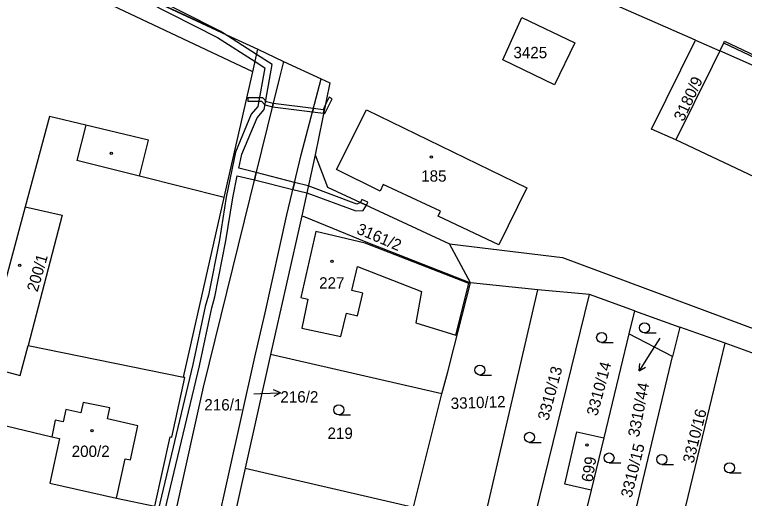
# Model space of a CAD drawing. Extents: x -776734 to -748832, y -1118122 to -976986.
# Drawn here: x -752739.2 to -752629.9, y -1114335.5 to -1114263.1 of the extents above; entities that cross this region are included whole.
import ezdxf

# ---------------------------------------------------------------- set-up
doc = ezdxf.new("R2010")
doc.units = 0
for name, color, linetype in [('KM_Hranice obce', 7, 'Continuous'), ('KM_Hranice parcel', 7, 'Continuous'), ('KM_Parcelní čísla', 7, 'Continuous'), ('KM_Pop  PČ popisy', 7, 'Continuous'), ('KM_Vnitřní kresba', 7, 'Continuous'), ('KM_Věcná břemena k části', 7, 'Continuous'), ('KM_Značky budov', 7, 'Continuous'), ('KM_Značky kultur', 7, 'Continuous')]:
    doc.layers.add(name, color=color, linetype=linetype)

msp = doc.modelspace()

# ---------------------------------------------------------------- linework, layer by layer
at = {"layer": 'KM_Hranice obce'}
for q in [(-752659.53, -1114257.03), (-752659.53, -1114257.03), (-752633.55, -1114268.51), (-752633.55, -1114268.51)]:
    msp.add_line((-752637.21, -1114266.89), q, dxfattribs=at)
msp.add_lwpolyline([(-752574.27, -1114294.72), (-752582.54, -1114291.06), (-752633.55, -1114268.51)], dxfattribs=at)
msp.add_lwpolyline([(-752574.27, -1114294.72), (-752582.54, -1114291.06), (-752633.55, -1114268.51)], dxfattribs=at)
at = {"layer": 'KM_Hranice parcel'}
for p, q in [((-752703.51, -1114271.65), (-752743.99, -1114252.5)), ((-752733.83, -1114253.76), (-752707.44, -1114266.08)), ((-752707.44, -1114266.08), (-752702.75, -1114268.27)), ((-752703.51, -1114271.65), (-752702.75, -1114268.27)), ((-752702.75, -1114268.27), (-752698.89, -1114270.07)), ((-752698.89, -1114270.07), (-752699.53, -1114272.7)), ((-752698.89, -1114270.07), (-752693.24, -1114272.7)), ((-752707.78, -1114290.44), (-752703.51, -1114271.65)), ((-752696.27, -1114284.05), (-752693.24, -1114272.7)), ((-752694.18, -1114284.07), (-752696.17, -1114293.19)), ((-752713.89, -1114317.34), (-752707.78, -1114290.44)), ((-752696.17, -1114293.19), (-752700.83, -1114313.91)), ((-752670.9, -1114303.21), (-752674.06, -1114297.38)), ((-752660.79, -1114304.26), (-752670.9, -1114303.21)), ((-752668.47, -1114337.15), (-752660.79, -1114304.26)), ((-752661.79, -1114340.51), (-752653.09, -1114304.97)), ((-752653.09, -1114304.97), (-752660.79, -1114304.26)), ((-752646.31, -1114307.39), (-752653.09, -1114304.97)), ((-752646.31, -1114307.39), (-752647.16, -1114310.85)), ((-752646.31, -1114307.39), (-752639.53, -1114309.82)), ((-752639.53, -1114309.82), (-752640.63, -1114314.23)), ((-752632.76, -1114312.25), (-752639.53, -1114309.82)), ((-752647.16, -1114310.85), (-752650.94, -1114326.4)), ((-752640.63, -1114314.23), (-752647.16, -1114310.85)), ((-752634.07, -1114317.6), (-752632.76, -1114312.25)), ((-752623.16, -1114315.69), (-752632.76, -1114312.25)), ((-752700.83, -1114313.91), (-752704.67, -1114330.95)), ((-752675.18, -1114319.8), (-752700.83, -1114313.91)), ((-752647.67, -1114343.6), (-752640.63, -1114314.23)), ((-752640.68, -1114345.11), (-752634.07, -1114317.6)), ((-752679.42, -1114336.76), (-752675.18, -1114319.8)), ((-752650.94, -1114326.4), (-752652.84, -1114334.22)), ((-752704.67, -1114330.95), (-752708, -1114346.09)), ((-752704.67, -1114330.95), (-752679.42, -1114336.76)), ((-752652.84, -1114334.22), (-752655.18, -1114343.83))]:
    msp.add_line(p, q, dxfattribs=at)
for points in [[(-752655.26, -1114267.29), (-752658.29, -1114273.56), (-752666.04, -1114269.84), (-752663.2, -1114263.52), (-752655.26, -1114267.29)], [(-752640.12, -1114281.82), (-752643.77, -1114280.2), (-752637.21, -1114266.89)], [(-752633.55, -1114268.51), (-752632.97, -1114267.35), (-752632.83, -1114267.07), (-752592.94, -1114285.9), (-752573.84, -1114294.91)], [(-752633.55, -1114268.51), (-752634.7, -1114270.85), (-752640.12, -1114281.82)], [(-752699.53, -1114272.7), (-752710.94, -1114318.83), (-752719.02, -1114355.2)], [(-752693.24, -1114272.7), (-752691.96, -1114273.3), (-752694.18, -1114284.07)], [(-752675.75, -1114293.21), (-752675.41, -1114292.5), (-752683.98, -1114288.5), (-752684.45, -1114289.47), (-752690.95, -1114286.27), (-752686.47, -1114277.3), (-752662.45, -1114288.97), (-752666.64, -1114297.53), (-752675.75, -1114293.21)], [(-752707.78, -1114290.44), (-752720.46, -1114287.23), (-752719.1, -1114281.84), (-752728.53, -1114279.62), (-752733.97, -1114278.34), (-752737.61, -1114291.84), (-752743.99, -1114315.52)], [(-752581.45, -1114310.09), (-752596.49, -1114302.9), (-752618.37, -1114292.43), (-752618.24, -1114292.16), (-752618.35, -1114292.11), (-752640.12, -1114281.82)], [(-752712.84, -1114357.52), (-752703.18, -1114314.33), (-752701.67, -1114307.67), (-752698.38, -1114293.02), (-752696.27, -1114284.05)], [(-752694.18, -1114284.07), (-752692.32, -1114288.88), (-752674.06, -1114297.38)], [(-752696.17, -1114293.19), (-752695.7, -1114293.32), (-752686.57, -1114297.06), (-752670.9, -1114303.21)], [(-752674.06, -1114297.38), (-752657.12, -1114299.43), (-752591.55, -1114323.82), (-752535.77, -1114352.2), (-752508.64, -1114367.28), (-752477.04, -1114391.22), (-752438.72, -1114427.56), (-752434.8, -1114442.43), (-752427.57, -1114445.21)], [(-752675.18, -1114319.8), (-752674.27, -1114316.52), (-752673.33, -1114312.76), (-752670.9, -1114303.21)], [(-752743.99, -1114315.52), (-752740.38, -1114316.52), (-752738.35, -1114317.09), (-752737.17, -1114312.6), (-752713.89, -1114317.34)], [(-752718.18, -1114336.64), (-752715.87, -1114326.26), (-752715.65, -1114326.31), (-752713.68, -1114317.38), (-752713.89, -1114317.34)], [(-752743.57, -1114323.82), (-752741.72, -1114324.32), (-752733.59, -1114326.24), (-752732.45, -1114326.49), (-752733.9, -1114333.16), (-752723.93, -1114335.43), (-752718.18, -1114336.64)], [(-752652.84, -1114334.22), (-752656.78, -1114333.34), (-752654.96, -1114325.51), (-752650.94, -1114326.4)]]:
    msp.add_lwpolyline(points, dxfattribs=at)
at = {"layer": 'KM_Pop  PČ popisy'}
for p, q in [((-752642.56, -1114311.49), (-752644.04, -1114313.85)), ((-752644.04, -1114313.85), (-752645.63, -1114316.395)), ((-752645.63, -1114316.395), (-752645.524, -1114315.28)), ((-752645.63, -1114316.395), (-752644.675, -1114315.811)), ((-752699.371, -1114319.675), (-752700.389, -1114319.21)), ((-752703.33, -1114319.8), (-752702.37, -1114319.78)), ((-752702.37, -1114319.78), (-752699.371, -1114319.675)), ((-752699.371, -1114319.675), (-752700.354, -1114320.211))]:
    msp.add_line(p, q, dxfattribs=at)
at = {"layer": 'KM_Vnitřní kresba'}
for p, q in [((-752582.54, -1114291.06), (-752632.97, -1114267.35)), ((-752728.53, -1114279.62), (-752729.88, -1114284.89)), ((-752720.46, -1114287.23), (-752729.88, -1114284.89)), ((-752737.61, -1114291.84), (-752732.03, -1114293.08)), ((-752732.03, -1114293.08), (-752737.17, -1114312.6)), ((-752694.06, -1114295.52), (-752696.33, -1114305.39)), ((-752686.65, -1114297.25), (-752694.06, -1114295.52)), ((-752671.16, -1114303.32), (-752686.65, -1114297.25)), ((-752688.67, -1114304.35), (-752687.8, -1114300.77)), ((-752687.8, -1114300.77), (-752678.21, -1114304.52)), ((-752673.1, -1114311.06), (-752671.16, -1114303.32)), ((-752687.01, -1114304.75), (-752688.67, -1114304.35)), ((-752687.82, -1114308.15), (-752687.01, -1114304.75)), ((-752678.21, -1114304.52), (-752679.06, -1114309.21)), ((-752696.33, -1114305.39), (-752695.28, -1114305.63)), ((-752695.28, -1114305.63), (-752696.17, -1114309.97)), ((-752690.34, -1114311.23), (-752689.49, -1114307.75)), ((-752689.49, -1114307.75), (-752687.82, -1114308.15)), ((-752679.06, -1114309.21), (-752673.1, -1114311.06)), ((-752696.17, -1114309.97), (-752690.34, -1114311.23)), ((-752728.93, -1114321.09), (-752729.28, -1114322.68)), ((-752724.91, -1114321.93), (-752728.93, -1114321.09)), ((-752731.51, -1114322.18), (-752731.91, -1114324)), ((-752729.28, -1114322.68), (-752731.51, -1114322.18)), ((-752725.28, -1114323.57), (-752724.91, -1114321.93)), ((-752720.74, -1114324.58), (-752725.28, -1114323.57)), ((-752733.08, -1114323.74), (-752733.59, -1114326.24)), ((-752731.91, -1114324), (-752733.08, -1114323.74)), ((-752721.8, -1114329.71), (-752720.74, -1114324.58)), ((-752723.93, -1114335.43), (-752722.64, -1114329.53)), ((-752722.64, -1114329.53), (-752721.8, -1114329.71))]:
    msp.add_line(p, q, dxfattribs=at)
at = {"layer": 'KM_Věcná břemena k části'}
for points in [[(-752726.31, -1114241.89), (-752727.22, -1114241.46), (-752733.38, -1114253.97), (-752708, -1114265.82), (-752708.31, -1114265.62), (-752732.06, -1114253.57)], [(-752704.25, -1114276.02), (-752702.22, -1114276.01), (-752701.7, -1114276.57), (-752700.56, -1114276.86), (-752700.44, -1114276.37), (-752701.44, -1114276.13), (-752702, -1114275.51), (-752704.25, -1114275.52)], [(-752692.65, -1114276.65), (-752692.89, -1114277.84), (-752692.7, -1114277.86), (-752691.59, -1114275.66), (-752692.06, -1114275.45)], [(-752700.44, -1114276.37), (-752700.56, -1114276.86), (-752694.55, -1114277.62), (-752694.43, -1114277.14)], [(-752694.43, -1114277.14), (-752694.55, -1114277.62), (-752692.89, -1114277.84), (-752692.65, -1114276.65), (-752692.98, -1114277.32)], [(-752703, -1114286.71), (-752703.27, -1114287.81), (-752697.49, -1114289.22), (-752697.24, -1114288.18)], [(-752697.24, -1114288.18), (-752697.49, -1114289.22), (-752695.41, -1114289.72), (-752688.07, -1114292.43), (-752686.95, -1114292.38), (-752686.46, -1114291.61), (-752687.37, -1114291.18), (-752687.91, -1114291.43), (-752695.19, -1114288.71)], [(-752687.37, -1114291.18), (-752686.46, -1114291.61), (-752686.25, -1114291.16), (-752687.16, -1114290.73)]]:
    msp.add_lwpolyline(points, close=True, dxfattribs=at)
msp.add_lwpolyline([(-752717.17, -1114339.43), (-752711.5, -1114315.64), (-752709.65, -1114306.96), (-752709.18, -1114305.28), (-752707.52, -1114296.9), (-752706.48, -1114290.49), (-752705.86, -1114287.18), (-752703.27, -1114287.81), (-752703, -1114286.71), (-752705.61, -1114286.04), (-752705.15, -1114283.97), (-752702.87, -1114278.5), (-752701.81, -1114277.25), (-752700.6, -1114270.54), (-752702.93, -1114269.06), (-752708, -1114265.82), (-752733.38, -1114253.97), (-752708.8, -1114266.49), (-752703.16, -1114270.09), (-752701.7, -1114271.02), (-752702.75, -1114276.81), (-752703.73, -1114277.98), (-752706.11, -1114283.67), (-752707.48, -1114290.37), (-752708.51, -1114296.78), (-752710.15, -1114305.04), (-752710.63, -1114306.73), (-752712.48, -1114315.44), (-752718.17, -1114339.3)], dxfattribs=at)
at = {"layer": 'KM_Značky budov'}
for centre in [(-752724.7068, -1114283.8392), (-752676.7568, -1114284.3992), (-752738.3968, -1114300.5692), (-752691.6568, -1114299.9992), (-752727.5668, -1114325.3392), (-752653.4668, -1114327.4492)]:
    msp.add_circle(centre, 0.175, dxfattribs=at)
at = {"layer": 'KM_Značky kultur'}
for p, q in [((-752644.823, -1114310.69), (-752643.073, -1114310.69)), ((-752651.253, -1114312.13), (-752649.503, -1114312.13)), ((-752669.483, -1114317), (-752667.733, -1114317)), ((-752690.633, -1114322.96), (-752688.883, -1114322.96)), ((-752662.063, -1114327.07), (-752660.313, -1114327.07)), ((-752650.143, -1114330.16), (-752648.393, -1114330.16)), ((-752642.223, -1114330.39), (-752640.473, -1114330.39)), ((-752632.103, -1114331.64), (-752630.353, -1114331.64))]:
    msp.add_line(p, q, dxfattribs=at)
for centre in [(-752644.8229, -1114309.9398), (-752651.2529, -1114311.3798), (-752669.4829, -1114316.2498), (-752690.6329, -1114322.2098), (-752662.0629, -1114326.3198), (-752650.1429, -1114329.4098), (-752642.2229, -1114329.6398), (-752632.1029, -1114330.8898)]:
    msp.add_circle(centre, 0.75, dxfattribs=at)

# ---------------------------------------------------------------- texts
at = {"layer": 'KM_Parcelní čísla'}
for s, p in [('3425', (-752664.464, -1114269.6)), ('185', (-752678.28, -1114288.07)), ('227', (-752693.57, -1114304.07)), ('216/2', (-752699.37, -1114321.114)), ('216/1', (-752710.76, -1114322.3)), ('219', (-752692.31, -1114326.56)), ('200/2', (-752730.63, -1114329.26))]:
    msp.add_text(s, height=1.7, dxfattribs=at).set_placement(p)
for s, rotation, p in [('3180/9', 65, (-752638.997, -1114279.167)), ('3161/2', 337, (-752688.092, -1114295.772)), ('200/1', 74, (-752735.752, -1114304.674)), ('3310/13', 75, (-752659.238, -1114323.909)), ('3310/14', 75, (-752651.908, -1114323.229)), ('3310/44', 79, (-752645.677, -1114326.378)), ('3310/12', 2, (-752673.83, -1114322.099)), ('3310/16', 76, (-752637.495, -1114330.305)), ('3310/15', 76, (-752646.775, -1114335.465)), ('699', 81, (-752652.624, -1114333.099))]:
    msp.add_text(s, height=1.7, rotation=rotation, dxfattribs=at).set_placement(p)

doc.saveas('drawing.dxf')
